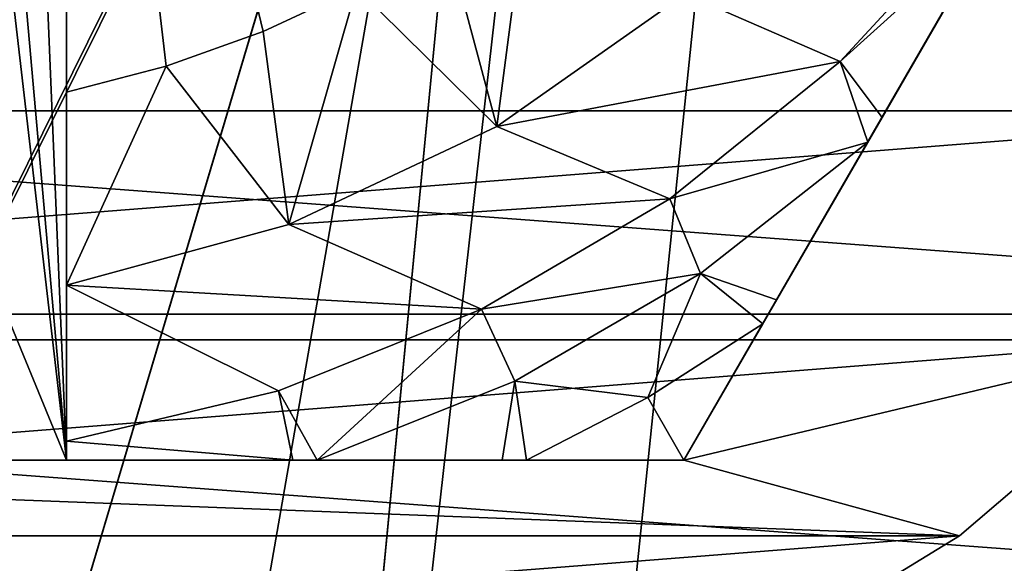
# Model space of a CAD drawing. Header units: inches. Extents: x -9.1 to 9.1, y 0 to 18.8.
# Tile 388 of 565: x 8.6451 to 8.749, y 8.6789 to 8.7363. Entities that reach past the tile are written whole.
import ezdxf

# ---------------------------------------------------------------- set-up
doc = ezdxf.new("R2010")
doc.units = ezdxf.units.IN
doc.header["$LTSCALE"] = 65.185185
doc.header["$MEASUREMENT"] = 0
for name, color, linetype in [('204', 7, 'CONTINUOUS'), ('26', 7, 'CONTINUOUS'), ('331', 7, 'CONTINUOUS'), ('332', 7, 'CONTINUOUS'), ('334', 7, 'CONTINUOUS'), ('335', 7, 'CONTINUOUS'), ('336', 7, 'CONTINUOUS'), ('341', 7, 'CONTINUOUS'), ('346', 7, 'CONTINUOUS'), ('370', 7, 'CONTINUOUS'), ('803', 7, 'CONTINUOUS'), ('804', 7, 'CONTINUOUS'), ('810', 7, 'CONTINUOUS')]:
    doc.layers.add(name, color=color, linetype=linetype)

msp = doc.modelspace()

# ---------------------------------------------------------------- linework, layer by layer
at = {"layer": '204', "color": 252, "linetype": 'Continuous', "true_color": 0x969696}
for points in [[(8.41844, 8.70517, 6.407), (8.39976, 8.73753, 6.407), (8.83156, 8.70517, 6.407), (8.41844, 8.70517, 6.407)], [(8.83156, 8.70517, 6.407), (8.39976, 8.73753, 6.407), (8.85024, 8.73753, 6.407), (8.83156, 8.70517, 6.407)], [(8.44174, 8.67596, 6.407), (8.41844, 8.70517, 6.407), (8.80826, 8.67596, 6.407), (8.44174, 8.67596, 6.407)], [(8.80826, 8.67596, 6.407), (8.41844, 8.70517, 6.407), (8.83156, 8.70517, 6.407), (8.80826, 8.67596, 6.407)]]:
    msp.add_3dface(points, dxfattribs=at)
at = {"layer": '26', "color": 253, "linetype": 'Continuous', "true_color": 0xaab4c3}
for points in [[(8.67192, 8.30586, 6.625), (8.932, 10.83264, 6.625), (8.65374, 8.36944, 6.625), (8.67192, 8.30586, 6.625)], [(8.65374, 8.36944, 6.625), (8.932, 10.83264, 6.625), (8.69827, 8.83143, 6.625), (8.65374, 8.36944, 6.625)], [(8.77695, 7.83703, 6.625), (8.932, 10.83264, 6.625), (8.67192, 8.30586, 6.625), (8.77695, 7.83703, 6.625)], [(8.59599, 8.48818, 6.625), (8.62832, 8.43049, 6.625), (8.69827, 8.83143, 6.625), (8.59599, 8.48818, 6.625)], [(8.69402, 8.81741, 6.625), (8.59599, 8.48818, 6.625), (8.69827, 8.83143, 6.625), (8.69402, 8.81741, 6.625)], [(8.62832, 8.43049, 6.625), (8.65374, 8.36944, 6.625), (8.69827, 8.83143, 6.625), (8.62832, 8.43049, 6.625)], [(8.55719, 8.54173, 6.625), (8.59599, 8.48818, 6.625), (8.69402, 8.81741, 6.625), (8.55719, 8.54173, 6.625)], [(8.68711, 8.8045, 6.625), (8.55719, 8.54173, 6.625), (8.69402, 8.81741, 6.625), (8.68711, 8.8045, 6.625)], [(8.51245, 8.59043, 6.625), (8.55719, 8.54173, 6.625), (8.68711, 8.8045, 6.625), (8.51245, 8.59043, 6.625)], [(8.67782, 8.79318, 6.625), (8.51245, 8.59043, 6.625), (8.68711, 8.8045, 6.625), (8.67782, 8.79318, 6.625)], [(8.6665, 8.78389, 6.625), (8.51245, 8.59043, 6.625), (8.67782, 8.79318, 6.625), (8.6665, 8.78389, 6.625)], [(8.43419, 8.65852, 6.625), (8.46237, 8.63362, 6.625), (8.6665, 8.78389, 6.625), (8.43419, 8.65852, 6.625)], [(8.65359, 8.77698, 6.625), (8.43419, 8.65852, 6.625), (8.6665, 8.78389, 6.625), (8.65359, 8.77698, 6.625)], [(8.46237, 8.63362, 6.625), (8.51245, 8.59043, 6.625), (8.6665, 8.78389, 6.625), (8.46237, 8.63362, 6.625)], [(8.40979, 8.68713, 6.625), (8.43419, 8.65852, 6.625), (8.65359, 8.77698, 6.625), (8.40979, 8.68713, 6.625)], [(8.63957, 8.77273, 6.625), (8.40979, 8.68713, 6.625), (8.65359, 8.77698, 6.625), (8.63957, 8.77273, 6.625)]]:
    msp.add_3dface(points, dxfattribs=at)
at = {"layer": '331', "color": 252, "linetype": 'Continuous', "true_color": 0x969696}
for points in [[(8.46077, 8.72668, 6.319), (8.80587, 8.75384, 6.319), (8.44413, 8.75384, 6.319), (8.46077, 8.72668, 6.319)], [(8.78923, 8.72668, 6.319), (8.80587, 8.75384, 6.319), (8.46077, 8.72668, 6.319), (8.78923, 8.72668, 6.319)], [(8.48146, 8.70246, 6.319), (8.78923, 8.72668, 6.319), (8.46077, 8.72668, 6.319), (8.48146, 8.70246, 6.319)], [(8.76854, 8.70246, 6.319), (8.78923, 8.72668, 6.319), (8.48146, 8.70246, 6.319), (8.76854, 8.70246, 6.319)], [(8.50568, 8.68177, 6.319), (8.76854, 8.70246, 6.319), (8.48146, 8.70246, 6.319), (8.50568, 8.68177, 6.319)], [(8.74432, 8.68177, 6.319), (8.76854, 8.70246, 6.319), (8.50568, 8.68177, 6.319), (8.74432, 8.68177, 6.319)], [(8.53284, 8.66513, 6.319), (8.74432, 8.68177, 6.319), (8.50568, 8.68177, 6.319), (8.53284, 8.66513, 6.319)], [(8.71716, 8.66513, 6.319), (8.74432, 8.68177, 6.319), (8.53284, 8.66513, 6.319), (8.71716, 8.66513, 6.319)]]:
    msp.add_3dface(points, dxfattribs=at)
at = {"layer": '332', "color": 252, "linetype": 'Continuous', "true_color": 0x969696}
for points in [[(8.76854, 8.70246, 6.294), (8.71521, 8.68975, 6.294), (8.80542, 8.846, 6.294), (8.76854, 8.70246, 6.294)], [(8.76854, 8.70246, 6.294), (8.74432, 8.68177, 6.294), (8.71521, 8.68975, 6.294), (8.76854, 8.70246, 6.294)], [(8.74432, 8.68177, 6.294), (8.50568, 8.68177, 6.294), (8.53479, 8.68975, 6.294), (8.74432, 8.68177, 6.294)], [(8.71521, 8.68975, 6.294), (8.74432, 8.68177, 6.294), (8.53479, 8.68975, 6.294), (8.71521, 8.68975, 6.294)], [(8.53284, 8.66513, 6.294), (8.50568, 8.68177, 6.294), (8.71716, 8.66513, 6.294), (8.53284, 8.66513, 6.294)], [(8.71716, 8.66513, 6.294), (8.50568, 8.68177, 6.294), (8.74432, 8.68177, 6.294), (8.71716, 8.66513, 6.294)]]:
    msp.add_3dface(points, dxfattribs=at)
at = {"layer": '334', "color": 252, "linetype": 'Continuous', "true_color": 0x969696}
for points in [[(8.76854, 8.70246, 6.319), (8.74432, 8.68177, 6.319), (8.76854, 8.70246, 6.294), (8.76854, 8.70246, 6.319)], [(8.74432, 8.68177, 6.319), (8.74432, 8.68177, 6.294), (8.76854, 8.70246, 6.294), (8.74432, 8.68177, 6.319)], [(8.74432, 8.68177, 6.319), (8.71716, 8.66513, 6.319), (8.74432, 8.68177, 6.294), (8.74432, 8.68177, 6.319)], [(8.71716, 8.66513, 6.319), (8.71716, 8.66513, 6.294), (8.74432, 8.68177, 6.294), (8.71716, 8.66513, 6.319)]]:
    msp.add_3dface(points, dxfattribs=at)
at = {"layer": '335', "color": 252, "linetype": 'Continuous', "true_color": 0x969696}
for points in [[(8.74738, 8.74886, 6.194), (8.73172, 8.73187, 6.194), (8.71533, 8.73904, 6.194), (8.74738, 8.74886, 6.194)], [(8.71533, 8.73904, 6.194), (8.73172, 8.73187, 6.194), (8.69545, 8.72502, 6.194), (8.71533, 8.73904, 6.194)], [(8.73172, 8.73187, 6.194), (8.71373, 8.71739, 6.194), (8.69545, 8.72502, 6.194), (8.73172, 8.73187, 6.194)], [(8.69545, 8.72502, 6.194), (8.71373, 8.71739, 6.194), (8.67346, 8.71465, 6.194), (8.69545, 8.72502, 6.194)], [(8.71373, 8.71739, 6.194), (8.69381, 8.70572, 6.194), (8.67346, 8.71465, 6.194), (8.71373, 8.71739, 6.194)], [(8.67346, 8.71465, 6.194), (8.69381, 8.70572, 6.194), (8.65, 8.70825, 6.194), (8.67346, 8.71465, 6.194)], [(8.67237, 8.6971, 6.194), (8.65, 8.69176, 6.194), (8.65, 8.70825, 6.194), (8.67237, 8.6971, 6.194)], [(8.69381, 8.70572, 6.194), (8.67237, 8.6971, 6.194), (8.65, 8.70825, 6.194), (8.69381, 8.70572, 6.194)]]:
    msp.add_3dface(points, dxfattribs=at)
at = {"layer": '336', "color": 252, "linetype": 'Continuous', "true_color": 0x969696}
for points in [[(8.71521, 8.68975, 6.294), (8.53479, 8.68975, 6.294), (8.65, 8.68975, 6.254), (8.71521, 8.68975, 6.294)], [(8.65, 8.68975, 6.254), (8.53479, 8.68975, 6.294), (8.6, 8.68975, 6.254), (8.65, 8.68975, 6.254)], [(8.71521, 8.68975, 6.20023), (8.71521, 8.68975, 6.294), (8.65, 8.68975, 6.254), (8.71521, 8.68975, 6.20023)], [(8.69858, 8.68975, 6.19679), (8.71521, 8.68975, 6.20023), (8.65, 8.68975, 6.254), (8.69858, 8.68975, 6.19679)], [(8.69599, 8.68975, 6.19642), (8.69858, 8.68975, 6.19679), (8.65, 8.68975, 6.254), (8.69599, 8.68975, 6.19642)], [(8.67648, 8.68975, 6.19469), (8.69599, 8.68975, 6.19642), (8.65, 8.68975, 6.254), (8.67648, 8.68975, 6.19469)], [(8.6739, 8.68975, 6.19456), (8.67648, 8.68975, 6.19469), (8.65, 8.68975, 6.254), (8.6739, 8.68975, 6.19456)], [(8.65, 8.68975, 6.19404), (8.6739, 8.68975, 6.19456), (8.65, 8.68975, 6.254), (8.65, 8.68975, 6.19404)]]:
    msp.add_3dface(points, dxfattribs=at)
at = {"layer": '341', "color": 252, "linetype": 'Continuous', "true_color": 0x969696}
for points in [[(8.80542, 8.846, 6.294), (8.71521, 8.68975, 6.294), (8.80542, 8.846, 6.20023), (8.80542, 8.846, 6.294)], [(8.80542, 8.846, 6.20023), (8.71521, 8.68975, 6.294), (8.79777, 8.83275, 6.19699), (8.80542, 8.846, 6.20023)], [(8.79777, 8.83275, 6.19699), (8.71521, 8.68975, 6.294), (8.79713, 8.83163, 6.19679), (8.79777, 8.83275, 6.19699)], [(8.79713, 8.83163, 6.19679), (8.71521, 8.68975, 6.294), (8.78916, 8.81783, 6.19507), (8.79713, 8.83163, 6.19679)], [(8.78916, 8.81783, 6.19507), (8.71521, 8.68975, 6.294), (8.78592, 8.81222, 6.19467), (8.78916, 8.81783, 6.19507)], [(8.78592, 8.81222, 6.19467), (8.71521, 8.68975, 6.294), (8.77985, 8.80171, 6.19423), (8.78592, 8.81222, 6.19467)], [(8.77985, 8.80171, 6.19423), (8.71521, 8.68975, 6.294), (8.77015, 8.78491, 6.19402), (8.77985, 8.80171, 6.19423)], [(8.71521, 8.68975, 6.294), (8.76032, 8.76788, 6.194), (8.77015, 8.78491, 6.19402), (8.71521, 8.68975, 6.294)], [(8.76032, 8.76788, 6.194), (8.71521, 8.68975, 6.294), (8.75418, 8.75725, 6.194), (8.76032, 8.76788, 6.194)], [(8.75418, 8.75725, 6.194), (8.71521, 8.68975, 6.294), (8.74808, 8.74668, 6.19404), (8.75418, 8.75725, 6.194)], [(8.74808, 8.74668, 6.19404), (8.71521, 8.68975, 6.294), (8.73613, 8.72598, 6.19454), (8.74808, 8.74668, 6.19404)], [(8.73613, 8.72598, 6.19454), (8.71521, 8.68975, 6.294), (8.73461, 8.72335, 6.19468), (8.73613, 8.72598, 6.19454)], [(8.73461, 8.72335, 6.19468), (8.71521, 8.68975, 6.294), (8.72499, 8.70669, 6.19638), (8.73461, 8.72335, 6.19468)], [(8.72499, 8.70669, 6.19638), (8.71521, 8.68975, 6.294), (8.72354, 8.70418, 6.19678), (8.72499, 8.70669, 6.19638)], [(8.71521, 8.68975, 6.294), (8.71521, 8.68975, 6.20023), (8.72354, 8.70418, 6.19678), (8.71521, 8.68975, 6.294)]]:
    msp.add_3dface(points, dxfattribs=at)
at = {"layer": '346', "color": 252, "linetype": 'Continuous', "true_color": 0x969696}
for points in [[(8.65, 8.72863, 6.214), (8.65, 8.82139, 6.214), (8.66053, 8.73138, 6.214), (8.65, 8.72863, 6.214)], [(8.66053, 8.73138, 6.214), (8.65, 8.82139, 6.214), (8.67077, 8.73507, 6.214), (8.66053, 8.73138, 6.214)], [(8.67077, 8.73507, 6.214), (8.65, 8.82139, 6.214), (8.68063, 8.73967, 6.214), (8.67077, 8.73507, 6.214)]]:
    msp.add_3dface(points, dxfattribs=at)
at = {"layer": '370', "color": 252, "linetype": 'Continuous', "true_color": 0x969696}
for points in [[(8.69545, 8.72502, 6.194), (8.69004, 8.74515, 6.214), (8.69891, 8.75146, 6.214), (8.69545, 8.72502, 6.194)], [(8.71533, 8.73904, 6.194), (8.69545, 8.72502, 6.194), (8.69891, 8.75146, 6.214), (8.71533, 8.73904, 6.194)], [(8.69545, 8.72502, 6.194), (8.68063, 8.73967, 6.214), (8.69004, 8.74515, 6.214), (8.69545, 8.72502, 6.194)], [(8.67346, 8.71465, 6.194), (8.67077, 8.73507, 6.214), (8.68063, 8.73967, 6.214), (8.67346, 8.71465, 6.194)], [(8.69545, 8.72502, 6.194), (8.67346, 8.71465, 6.194), (8.68063, 8.73967, 6.214), (8.69545, 8.72502, 6.194)], [(8.67346, 8.71465, 6.194), (8.66053, 8.73138, 6.214), (8.67077, 8.73507, 6.214), (8.67346, 8.71465, 6.194)], [(8.67346, 8.71465, 6.194), (8.65, 8.70825, 6.194), (8.66053, 8.73138, 6.214), (8.67346, 8.71465, 6.194)], [(8.65, 8.70825, 6.194), (8.65, 8.72863, 6.214), (8.66053, 8.73138, 6.214), (8.65, 8.70825, 6.194)], [(8.65, 8.72863, 6.214), (8.65, 8.70825, 6.194), (8.65, 8.71881, 6.20437), (8.65, 8.72863, 6.214)]]:
    msp.add_3dface(points, dxfattribs=at)
at = {"layer": '803', "color": 252, "linetype": 'Continuous', "true_color": 0x969696}
for points in [[(8.65, 8.68975, 6.254), (8.64433, 8.82667, 6.254), (8.65, 8.82902, 6.254), (8.65, 8.68975, 6.254)], [(8.65, 8.68975, 6.254), (8.63896, 8.81372, 6.254), (8.64433, 8.82667, 6.254), (8.65, 8.68975, 6.254)], [(8.65, 8.68975, 6.254), (8.63896, 8.78454, 6.254), (8.63896, 8.81372, 6.254), (8.65, 8.68975, 6.254)], [(8.65, 8.68975, 6.254), (8.6, 8.68975, 6.254), (8.61104, 8.78454, 6.254), (8.65, 8.68975, 6.254)], [(8.63896, 8.78454, 6.254), (8.65, 8.68975, 6.254), (8.61104, 8.78454, 6.254), (8.63896, 8.78454, 6.254)]]:
    msp.add_3dface(points, dxfattribs=at)
at = {"layer": '804', "color": 252, "linetype": 'Continuous', "true_color": 0x969696}
for points in [[(8.65, 8.72863, 6.214), (8.65, 8.68975, 6.254), (8.65, 8.82902, 6.254), (8.65, 8.72863, 6.214)], [(8.65, 8.82139, 6.214), (8.65, 8.72863, 6.214), (8.65, 8.82902, 6.254), (8.65, 8.82139, 6.214)], [(8.65, 8.69176, 6.194), (8.65, 8.72863, 6.214), (8.65, 8.71881, 6.20437), (8.65, 8.69176, 6.194)], [(8.65, 8.72863, 6.214), (8.65, 8.69176, 6.194), (8.65, 8.69076, 6.19401), (8.65, 8.72863, 6.214)], [(8.65, 8.68975, 6.19404), (8.65, 8.68975, 6.254), (8.65, 8.72863, 6.214), (8.65, 8.68975, 6.19404)], [(8.65, 8.68975, 6.19404), (8.65, 8.72863, 6.214), (8.65, 8.69076, 6.19401), (8.65, 8.68975, 6.19404)], [(8.65, 8.70825, 6.194), (8.65, 8.69176, 6.194), (8.65, 8.71881, 6.20437), (8.65, 8.70825, 6.194)]]:
    msp.add_3dface(points, dxfattribs=at)
at = {"layer": '810', "color": 252, "linetype": 'Continuous', "true_color": 0x969696}
for points in [[(8.73172, 8.73187, 6.194), (8.74738, 8.74886, 6.194), (8.74808, 8.74668, 6.19404), (8.73172, 8.73187, 6.194)], [(8.73172, 8.73187, 6.194), (8.74808, 8.74668, 6.19404), (8.73613, 8.72598, 6.19454), (8.73172, 8.73187, 6.194)], [(8.71373, 8.71739, 6.194), (8.73172, 8.73187, 6.194), (8.73461, 8.72335, 6.19468), (8.71373, 8.71739, 6.194)], [(8.73172, 8.73187, 6.194), (8.73613, 8.72598, 6.19454), (8.73461, 8.72335, 6.19468), (8.73172, 8.73187, 6.194)], [(8.71373, 8.71739, 6.194), (8.73461, 8.72335, 6.19468), (8.71697, 8.70947, 6.19471), (8.71373, 8.71739, 6.194)], [(8.73461, 8.72335, 6.19468), (8.72499, 8.70669, 6.19638), (8.71697, 8.70947, 6.19471), (8.73461, 8.72335, 6.19468)], [(8.69381, 8.70572, 6.194), (8.71373, 8.71739, 6.194), (8.71697, 8.70947, 6.19471), (8.69381, 8.70572, 6.194)], [(8.69733, 8.69812, 6.19471), (8.69381, 8.70572, 6.194), (8.71697, 8.70947, 6.19471), (8.69733, 8.69812, 6.19471)], [(8.69733, 8.69812, 6.19471), (8.71697, 8.70947, 6.19471), (8.7114, 8.6964, 6.19681), (8.69733, 8.69812, 6.19471)], [(8.71697, 8.70947, 6.19471), (8.72354, 8.70418, 6.19678), (8.7114, 8.6964, 6.19681), (8.71697, 8.70947, 6.19471)], [(8.72499, 8.70669, 6.19638), (8.72354, 8.70418, 6.19678), (8.71697, 8.70947, 6.19471), (8.72499, 8.70669, 6.19638)], [(8.67237, 8.6971, 6.194), (8.69381, 8.70572, 6.194), (8.67648, 8.68975, 6.19469), (8.67237, 8.6971, 6.194)], [(8.67648, 8.68975, 6.19469), (8.69381, 8.70572, 6.194), (8.69733, 8.69812, 6.19471), (8.67648, 8.68975, 6.19469)], [(8.72354, 8.70418, 6.19678), (8.71521, 8.68975, 6.20023), (8.7114, 8.6964, 6.19681), (8.72354, 8.70418, 6.19678)], [(8.69599, 8.68975, 6.19642), (8.67648, 8.68975, 6.19469), (8.69733, 8.69812, 6.19471), (8.69599, 8.68975, 6.19642)], [(8.69858, 8.68975, 6.19679), (8.69599, 8.68975, 6.19642), (8.69733, 8.69812, 6.19471), (8.69858, 8.68975, 6.19679)], [(8.69858, 8.68975, 6.19679), (8.69733, 8.69812, 6.19471), (8.7114, 8.6964, 6.19681), (8.69858, 8.68975, 6.19679)], [(8.65, 8.69176, 6.194), (8.67237, 8.6971, 6.194), (8.6739, 8.68975, 6.19456), (8.65, 8.69176, 6.194)], [(8.67237, 8.6971, 6.194), (8.67648, 8.68975, 6.19469), (8.6739, 8.68975, 6.19456), (8.67237, 8.6971, 6.194)], [(8.71521, 8.68975, 6.20023), (8.69858, 8.68975, 6.19679), (8.7114, 8.6964, 6.19681), (8.71521, 8.68975, 6.20023)], [(8.65, 8.69176, 6.194), (8.6739, 8.68975, 6.19456), (8.65, 8.68975, 6.19404), (8.65, 8.69176, 6.194)], [(8.65, 8.69176, 6.194), (8.65, 8.68975, 6.19404), (8.65, 8.69076, 6.19401), (8.65, 8.69176, 6.194)]]:
    msp.add_3dface(points, dxfattribs=at)

doc.saveas('drawing.dxf')
